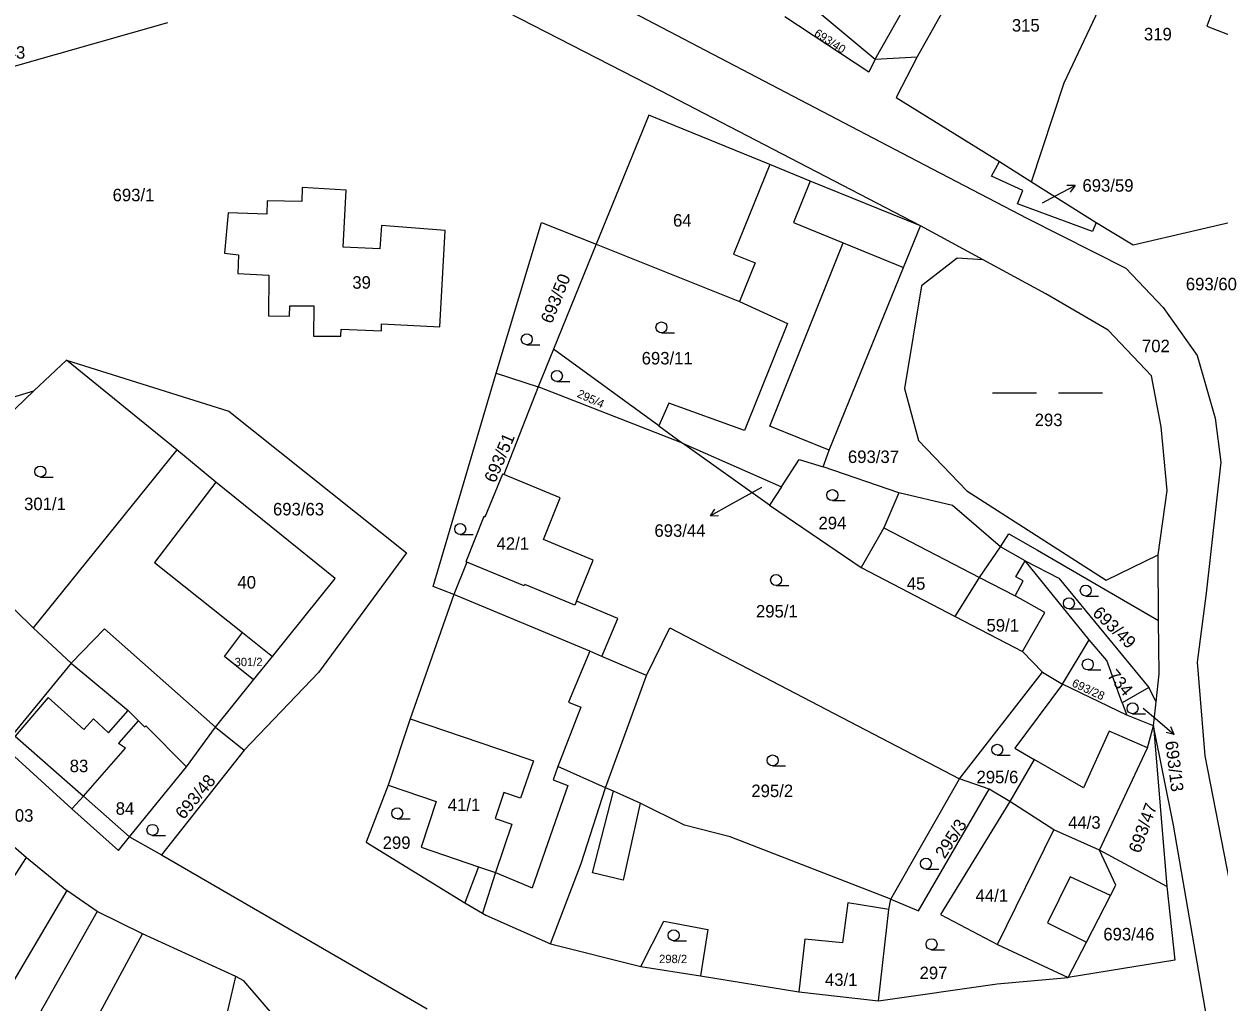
# Model space of a CAD drawing. Extents: x -7483133 to -743907, y -11317770 to -1129777.
# Drawn here: x -746404 to -746241.3, y -1132211.8 to -1132078.7 of the extents above; entities that cross this region are included whole.
import ezdxf

# ---------------------------------------------------------------- set-up
doc = ezdxf.new("R2010")
doc.units = 0
for name, color, linetype in [('Hranice parcel', 7, 'Continuous'), ('Parcelní čísla', 7, 'Continuous'), ('Pop  PČ popisy', 7, 'Continuous'), ('Vnitřní kresba', 7, 'Continuous'), ('Značky kultur', 7, 'Continuous')]:
    doc.layers.add(name, color=color, linetype=linetype)

msp = doc.modelspace()

# ---------------------------------------------------------------- linework, layer by layer
at = {"layer": 'Hranice parcel'}
for p, q in [((-746288.15, -1132083.49), (-746276.47, -1132062.76)), ((-746272.31, -1132065.05), (-746282.45, -1132083.18)), ((-746298.31, -1132075), (-746288.15, -1132083.49)), ((-746288.15, -1132083.49), (-746282.45, -1132083.18)), ((-746271.22, -1132097.41), (-746266.88, -1132100.2)), ((-746266.88, -1132100.2), (-746258.07, -1132105.71)), ((-746273.47, -1132110.79), (-746281.98, -1132106.18)), ((-746326.13, -1132108.66), (-746331.96, -1132122.97)), ((-746326.13, -1132108.66), (-746306.63, -1132116.44)), ((-746331.96, -1132122.97), (-746334.03, -1132128.06)), ((-746317.6, -1132133.4), (-746331.96, -1132122.97)), ((-746398.24, -1132124.43), (-746402.67, -1132128.64)), ((-746383.2, -1132136.66), (-746398.24, -1132124.43)), ((-746398.24, -1132124.43), (-746376.13, -1132131.39)), ((-746339.72, -1132126.2), (-746334.03, -1132128.06)), ((-746334.03, -1132128.06), (-746338.7, -1132140.02)), ((-746314.39, -1132135.73), (-746334.03, -1132128.06)), ((-746402.67, -1132128.64), (-746418.74, -1132143.92)), ((-746415.8, -1132132.54), (-746402.67, -1132128.64)), ((-746317.6, -1132133.4), (-746314.39, -1132135.73)), ((-746314.39, -1132135.73), (-746300.91, -1132141.67)), ((-746302.53, -1132144.17), (-746314.39, -1132135.73)), ((-746383.2, -1132136.66), (-746402.78, -1132160.86)), ((-746284.93, -1132142.52), (-746295.24, -1132138.98)), ((-746338.7, -1132140.02), (-746338.87, -1132139.95)), ((-746331.03, -1132143.2), (-746338.7, -1132140.02)), ((-746300.91, -1132141.67), (-746302.53, -1132144.17)), ((-746419.45, -1132144.58), (-746402.78, -1132160.86)), ((-746302.53, -1132144.17), (-746290.06, -1132152.64)), ((-746271.08, -1132149.84), (-746269.98, -1132148.07)), ((-746267.76, -1132151.76), (-746271.08, -1132149.84)), ((-746249.58, -1132159.89), (-746249.63, -1132150.94)), ((-746290.06, -1132152.64), (-746277.28, -1132159.31)), ((-746259.02, -1132162.52), (-746267.76, -1132151.76)), ((-746370.18, -1132164.75), (-746361.64, -1132154.17)), ((-746327.01, -1132164.06), (-746345.51, -1132156.33)), ((-746402.78, -1132160.86), (-746397.61, -1132165.68)), ((-746249.5, -1132167.15), (-746249.58, -1132159.89)), ((-746262.67, -1132168.54), (-746259.02, -1132162.52)), ((-746325.35, -1132164.75), (-746327.01, -1132164.06)), ((-746397.61, -1132165.68), (-746406.86, -1132176.98)), ((-746397.61, -1132165.68), (-746389.84, -1132172.12)), ((-746372.76, -1132167.96), (-746370.18, -1132164.75)), ((-746319.28, -1132167.34), (-746325.35, -1132164.75)), ((-746324.85, -1132182.62), (-746319.28, -1132167.34)), ((-746276.66, -1132181.4), (-746265.37, -1132166.88)), ((-746265.37, -1132166.88), (-746262.67, -1132168.54)), ((-746249.91, -1132170.92), (-746249.5, -1132167.15)), ((-746377.93, -1132174.38), (-746372.76, -1132167.96)), ((-746262.67, -1132168.54), (-746269.15, -1132177.26)), ((-746253.91, -1132172.73), (-746262.67, -1132168.54)), ((-746250.91, -1132168.99), (-746254.52, -1132171.09)), ((-746249.91, -1132170.92), (-746250.91, -1132168.99)), ((-746389.84, -1132172.12), (-746388.41, -1132173.53)), ((-746254.52, -1132171.09), (-746253.91, -1132172.73)), ((-746250.26, -1132174.19), (-746249.91, -1132170.92)), ((-746250.26, -1132174.19), (-746253.91, -1132172.73)), ((-746381.9, -1132179.76), (-746377.93, -1132174.38)), ((-746377.93, -1132174.38), (-746374.04, -1132177.52)), ((-746251.07, -1132177.2), (-746250.26, -1132174.19)), ((-746250.26, -1132174.19), (-746248.47, -1132196.06)), ((-746406.86, -1132176.98), (-746397.51, -1132185.52)), ((-746257.62, -1132191.11), (-746251.07, -1132177.2)), ((-746374.04, -1132177.52), (-746385.31, -1132191.74)), ((-746389.67, -1132189.29), (-746381.9, -1132179.76)), ((-746286.03, -1132197.8), (-746276.66, -1132181.4)), ((-746272.66, -1132182.81), (-746276.66, -1132181.4)), ((-746397.51, -1132185.52), (-746395.9, -1132183.77)), ((-746269.83, -1132184.49), (-746272.66, -1132182.81)), ((-746406.82, -1132189.39), (-746403.66, -1132192.14)), ((-746389.67, -1132189.29), (-746385.31, -1132191.74)), ((-746385.31, -1132191.74), (-746349.14, -1132212.69)), ((-746248.47, -1132196.06), (-746257.62, -1132191.11)), ((-746403.66, -1132192.14), (-746398.19, -1132196.61)), ((-746342.14, -1132193.39), (-746344.02, -1132198.28)), ((-746398.19, -1132196.61), (-746414.98, -1132225.06)), ((-746394.06, -1132199.47), (-746398.19, -1132196.61)), ((-746394.06, -1132199.47), (-746409.61, -1132226.97)), ((-746387.86, -1132202.51), (-746394.06, -1132199.47)), ((-746341.17, -1132199.97), (-746332.36, -1132203.87)), ((-746402.53, -1132229.49), (-746387.86, -1132202.51)), ((-746375.2, -1132208.32), (-746387.86, -1132202.51)), ((-746332.36, -1132203.87), (-746320.04, -1132206.95)), ((-746320.04, -1132206.95), (-746311.91, -1132208.23))]:
    msp.add_line(p, q, dxfattribs=at)
for points in [[(-746266.88, -1132100.2), (-746262.42, -1132086.72), (-746242.88, -1132045.31)], [(-746230.47, -1132050.07), (-746232.13, -1132058.95), (-746238.55, -1132074.67), (-746241.1, -1132073.85), (-746243.03, -1132079.01), (-746234.55, -1132082.27), (-746229.39, -1132084.77), (-746228.31, -1132088.24)], [(-746281.98, -1132106.18), (-746317.29, -1132087.85), (-746364.32, -1132063.67)], [(-746324.12, -1132075.54), (-746282.49, -1132097.32), (-746267.43, -1132105.17), (-746254.03, -1132111.91), (-746248.97, -1132117.3)], [(-746288.15, -1132083.49), (-746289.02, -1132085.27), (-746300.43, -1132077.73)], [(-746384.5, -1132078.54), (-746420.08, -1132088.64), (-746426.1, -1132082.89)], [(-746282.45, -1132083.18), (-746285.29, -1132088.71), (-746271.22, -1132097.41)], [(-746258.07, -1132105.71), (-746253.04, -1132108.76), (-746235.88, -1132104.76), (-746228.31, -1132088.24)], [(-746281.98, -1132106.18), (-746296.99, -1132100.07), (-746302.49, -1132097.83), (-746318.98, -1132091.11), (-746326.13, -1132108.66)], [(-746258.07, -1132105.71), (-746258.56, -1132106.96), (-746268.77, -1132103.18), (-746268.04, -1132101.35), (-746272.31, -1132099.42), (-746271.22, -1132097.41)], [(-746355.36, -1132120.45), (-746355.33, -1132119.49), (-746347.42, -1132119.91), (-746346.68, -1132106.82), (-746355.36, -1132106.11), (-746355.58, -1132109.28), (-746360.59, -1132109.08), (-746360.16, -1132101.31), (-746366.14, -1132100.93), (-746366.2, -1132102.85), (-746370.91, -1132102.78), (-746370.97, -1132104.58), (-746376.22, -1132104.42), (-746376.7, -1132109.89), (-746374.83, -1132110.1), (-746374.9, -1132112.66), (-746370.69, -1132112.9), (-746370.75, -1132118.4), (-746367.87, -1132118.47), (-746367.81, -1132117.06), (-746364.58, -1132117.06), (-746364.61, -1132121.16), (-746360.9, -1132121.16), (-746360.86, -1132120.23), (-746355.36, -1132120.45)], [(-746339.72, -1132126.2), (-746333.57, -1132105.7), (-746326.13, -1132108.66)], [(-746295.24, -1132138.98), (-746294.66, -1132137.31), (-746294.42, -1132136.7), (-746284.28, -1132111.82), (-746281.98, -1132106.18)], [(-746273.47, -1132110.79), (-746277.01, -1132110.58), (-746281.86, -1132114.35), (-746284.17, -1132128.28), (-746282.24, -1132135.36), (-746275.7, -1132142.21), (-746256.69, -1132154.37), (-746249.63, -1132150.94)], [(-746249.63, -1132150.94), (-746248.4, -1132142.18), (-746249.24, -1132133.5), (-746250.55, -1132126.59), (-746256.46, -1132120.37), (-746264.93, -1132115.42), (-746273.47, -1132110.79)], [(-746306.63, -1132116.44), (-746300.07, -1132119.44), (-746305.92, -1132134.02), (-746316.23, -1132130.3), (-746317.6, -1132133.4)], [(-746248.97, -1132117.3), (-746244.31, -1132123.79), (-746241.88, -1132132.35), (-746241.11, -1132138.34), (-746243.12, -1132156.17), (-746244.31, -1132165.56), (-746243.27, -1132178.27), (-746239.96, -1132195.24)], [(-746345.51, -1132156.33), (-746348.32, -1132155.23), (-746339.72, -1132126.2)], [(-746376.13, -1132131.39), (-746351.94, -1132150.67), (-746363.92, -1132166.96), (-746374.04, -1132177.52)], [(-746361.64, -1132154.17), (-746377.92, -1132141.05), (-746383.2, -1132136.66)], [(-746300.91, -1132141.67), (-746298.49, -1132137.94), (-746295.24, -1132138.98)], [(-746338.87, -1132139.95), (-746341.27, -1132145.79), (-746341.4, -1132145.74), (-746343.89, -1132151.87), (-746343.74, -1132151.93), (-746345.51, -1132156.33)], [(-746284.93, -1132142.52), (-746286.99, -1132147.28), (-746290.06, -1132152.64)], [(-746271.08, -1132149.84), (-746277.62, -1132144.21), (-746284.93, -1132142.52)], [(-746326.54, -1132151.64), (-746333.32, -1132148.85), (-746331.03, -1132143.2)], [(-746269.98, -1132148.07), (-746266.05, -1132150.32), (-746249.58, -1132159.89)], [(-746277.28, -1132159.31), (-746273.97, -1132154.01), (-746271.08, -1132149.84)], [(-746325.35, -1132164.75), (-746323.2, -1132159.6), (-746328.82, -1132157.26), (-746326.54, -1132151.64)], [(-746267.76, -1132151.76), (-746263.14, -1132154.13), (-746250.91, -1132168.99)], [(-746345.51, -1132156.33), (-746351.46, -1132173.24), (-746354.43, -1132182.28)], [(-746277.28, -1132159.31), (-746268.1, -1132164.11), (-746265.37, -1132166.88)], [(-746319.28, -1132167.34), (-746316.09, -1132160.88), (-746276.66, -1132181.4)], [(-746372.76, -1132167.96), (-746376.72, -1132164.77), (-746374.25, -1132161.52), (-746370.18, -1132164.75)], [(-746254.52, -1132171.09), (-746256.61, -1132165.3), (-746259.02, -1132162.52)], [(-746395.9, -1132183.77), (-746390.21, -1132177.25), (-746391.15, -1132176.62), (-746391.07, -1132176.53), (-746388.41, -1132173.53)], [(-746388.41, -1132173.53), (-746387.63, -1132174.36), (-746387.45, -1132174.22), (-746381.9, -1132179.76)], [(-746239.72, -1132225.13), (-746242.13, -1132218.98), (-746247.56, -1132187.7), (-746250.26, -1132174.19)], [(-746269.15, -1132177.26), (-746266.52, -1132178.78), (-746269.83, -1132184.49)], [(-746354.43, -1132182.28), (-746357.46, -1132190.03), (-746344.02, -1132198.28)], [(-746354.43, -1132182.28), (-746347.89, -1132184.52), (-746349.97, -1132190.7), (-746342.14, -1132193.39)], [(-746332.36, -1132203.87), (-746328.16, -1132192.93), (-746324.85, -1132182.62)], [(-746286.03, -1132197.8), (-746307.91, -1132189.33), (-746314.12, -1132187.7), (-746320.12, -1132184.74), (-746323.77, -1132183.11), (-746324.85, -1132182.62)], [(-746286.03, -1132197.8), (-746282.24, -1132199.36), (-746272.66, -1132182.81)], [(-746269.83, -1132184.49), (-746279.28, -1132199.88), (-746271.52, -1132203.95), (-746261.88, -1132208.46)], [(-746257.62, -1132191.11), (-746263.83, -1132188.34), (-746269.83, -1132184.49)], [(-746397.51, -1132185.52), (-746391.16, -1132191.17), (-746389.67, -1132189.29)], [(-746261.88, -1132208.46), (-746259.4, -1132203.66), (-746256.11, -1132197.3), (-746255.38, -1132195.9), (-746257.62, -1132191.11)], [(-746439.77, -1132214.12), (-746422.02, -1132220.4), (-746413.23, -1132206.88), (-746403.66, -1132192.14)], [(-746248.47, -1132196.06), (-746247.35, -1132206.07), (-746261.88, -1132208.46)], [(-746344.02, -1132198.28), (-746341.62, -1132199.71), (-746341.17, -1132199.97)], [(-746287.72, -1132211.62), (-746286.31, -1132199.21), (-746286.03, -1132197.8)], [(-746320.04, -1132206.95), (-746316.94, -1132200.77), (-746310.94, -1132201.9), (-746311.91, -1132208.23)], [(-746383.65, -1132246.38), (-746379.95, -1132228.73), (-746375.2, -1132208.32)], [(-746361.01, -1132224.1), (-746374.1, -1132208.89), (-746375.2, -1132208.32)], [(-746311.91, -1132208.23), (-746298.54, -1132210.41), (-746287.72, -1132211.62)], [(-746287.72, -1132211.62), (-746271.53, -1132209.32), (-746261.88, -1132208.46)]]:
    msp.add_lwpolyline(points, dxfattribs=at)
at = {"layer": 'Pop  PČ popisy'}
for p, q in [((-746263.59, -1132102.07), (-746260.94, -1132100.66)), ((-746260.94, -1132100.66), (-746262.06, -1132100.69)), ((-746260.94, -1132100.66), (-746261.59, -1132101.57)), ((-746265.39, -1132103.02), (-746263.59, -1132102.07)), ((-746303.64, -1132141.76), (-746307.97, -1132144.18)), ((-746307.97, -1132144.18), (-746310.59, -1132145.64)), ((-746310.59, -1132145.64), (-746309.96, -1132144.71)), ((-746310.59, -1132145.64), (-746309.48, -1132145.59)), ((-746251.69, -1132171.81), (-746249.74, -1132173.44)), ((-746249.74, -1132173.44), (-746247.44, -1132175.37)), ((-746247.44, -1132175.37), (-746248.53, -1132175.11)), ((-746247.44, -1132175.37), (-746247.89, -1132174.34))]:
    msp.add_line(p, q, dxfattribs=at)
at = {"layer": 'Vnitřní kresba'}
for p, q in [((-746302.49, -1132097.83), (-746307.46, -1132110.02)), ((-746296.99, -1132100.07), (-746299.29, -1132105.7)), ((-746299.29, -1132105.7), (-746292.53, -1132108.46)), ((-746302.51, -1132133.44), (-746292.53, -1132108.46)), ((-746292.53, -1132108.46), (-746284.28, -1132111.82)), ((-746307.46, -1132110.02), (-746304.5, -1132111.22)), ((-746304.5, -1132111.22), (-746306.63, -1132116.44)), ((-746294.42, -1132136.7), (-746302.51, -1132133.44)), ((-746377.92, -1132141.05), (-746386.25, -1132151.99)), ((-746286.99, -1132147.28), (-746273.97, -1132154.01)), ((-746386.25, -1132151.99), (-746374.25, -1132161.52)), ((-746335.91, -1132155.17), (-746343.74, -1132151.93)), ((-746269.01, -1132153.93), (-746267.76, -1132151.76)), ((-746273.97, -1132154.01), (-746269.1, -1132156.5)), ((-746269.1, -1132156.5), (-746267.99, -1132154.49)), ((-746267.99, -1132154.49), (-746269.01, -1132153.93)), ((-746335.83, -1132154.99), (-746335.91, -1132155.17)), ((-746329.03, -1132157.78), (-746335.83, -1132154.99)), ((-746328.82, -1132157.26), (-746329.03, -1132157.78)), ((-746265.06, -1132158.79), (-746269.1, -1132156.5)), ((-746268.1, -1132164.11), (-746265.06, -1132158.79)), ((-746393.06, -1132161.01), (-746397.61, -1132165.68)), ((-746377.93, -1132174.38), (-746393.06, -1132161.01)), ((-746327.01, -1132164.06), (-746329.9, -1132170.98)), ((-746400.72, -1132170.37), (-746405.23, -1132175.59)), ((-746395.85, -1132174.69), (-746400.72, -1132170.37)), ((-746392.49, -1132175.17), (-746389.84, -1132172.12)), ((-746328.24, -1132171.67), (-746331.34, -1132179.73)), ((-746329.9, -1132170.98), (-746328.24, -1132171.67)), ((-746394.53, -1132173.23), (-746395.85, -1132174.69)), ((-746392.49, -1132175.17), (-746394.53, -1132173.23)), ((-746351.46, -1132173.24), (-746337.16, -1132178.1)), ((-746405.23, -1132175.59), (-746395.9, -1132183.77)), ((-746256.3, -1132174.95), (-746259.81, -1132182.62)), ((-746251.07, -1132177.2), (-746256.3, -1132174.95)), ((-746337.16, -1132178.1), (-746334.67, -1132178.95)), ((-746259.81, -1132182.62), (-746266.52, -1132178.78)), ((-746334.67, -1132178.95), (-746336.41, -1132184.06)), ((-746331.34, -1132179.73), (-746331.97, -1132181.56)), ((-746324.85, -1132182.62), (-746331.34, -1132179.73)), ((-746331.97, -1132181.56), (-746330, -1132182.34)), ((-746395.9, -1132183.77), (-746389.67, -1132189.29)), ((-746338.7, -1132183.28), (-746339.9, -1132186.81)), ((-746336.41, -1132184.06), (-746338.7, -1132183.28)), ((-746330, -1132182.34), (-746334.82, -1132196.26)), ((-746326.61, -1132194.2), (-746323.77, -1132183.11)), ((-746320.12, -1132184.74), (-746322.45, -1132195.19)), ((-746339.9, -1132186.81), (-746337.61, -1132187.59)), ((-746337.61, -1132187.59), (-746339.85, -1132194.17)), ((-746271.52, -1132203.95), (-746263.83, -1132188.34)), ((-746342.14, -1132193.39), (-746339.85, -1132194.17)), ((-746339.85, -1132194.17), (-746341.62, -1132199.71)), ((-746339.85, -1132194.17), (-746334.82, -1132196.26)), ((-746322.45, -1132195.19), (-746326.61, -1132194.2)), ((-746261.59, -1132194.74), (-746264.68, -1132201.02)), ((-746256.11, -1132197.3), (-746261.59, -1132194.74)), ((-746291.88, -1132198.29), (-746292.59, -1132203.73)), ((-746286.31, -1132199.21), (-746291.88, -1132198.29)), ((-746264.68, -1132201.02), (-746259.4, -1132203.66)), ((-746297.74, -1132203.24), (-746298.54, -1132210.41)), ((-746292.59, -1132203.73), (-746297.74, -1132203.24))]:
    msp.add_line(p, q, dxfattribs=at)
at = {"layer": 'Značky kultur'}
for p, q in [((-746317.24, -1132120.74), (-746315.49, -1132120.74)), ((-746335.57, -1132122.35), (-746333.82, -1132122.35)), ((-746331.48, -1132127.35), (-746329.73, -1132127.35)), ((-746272.19, -1132128.9), (-746266.19, -1132128.9)), ((-746263.19, -1132128.9), (-746257.19, -1132128.9)), ((-746401.78, -1132140.35), (-746400.03, -1132140.35)), ((-746293.98, -1132143.56), (-746292.23, -1132143.56)), ((-746344.64, -1132148.18), (-746342.89, -1132148.18)), ((-746301.64, -1132155.11), (-746299.89, -1132155.11)), ((-746259.49, -1132156.54), (-746257.74, -1132156.54)), ((-746261.79, -1132158.29), (-746260.04, -1132158.29)), ((-746259.21, -1132166.6), (-746257.46, -1132166.6)), ((-746253.12, -1132172.56), (-746251.37, -1132172.56)), ((-746271.54, -1132178.21), (-746269.79, -1132178.21)), ((-746302.11, -1132179.66), (-746300.36, -1132179.66)), ((-746353.21, -1132186.86), (-746351.46, -1132186.86)), ((-746386.52, -1132189.11), (-746384.77, -1132189.11)), ((-746281.25, -1132193.7), (-746279.5, -1132193.7)), ((-746315.59, -1132203.45), (-746313.84, -1132203.45)), ((-746280.48, -1132204.67), (-746278.73, -1132204.67))]:
    msp.add_line(p, q, dxfattribs=at)
for centre in [(-746317.24, -1132119.99), (-746335.57, -1132121.6), (-746331.48, -1132126.6), (-746401.78, -1132139.6), (-746293.98, -1132142.81), (-746344.64, -1132147.43), (-746301.64, -1132154.36), (-746259.49, -1132155.79), (-746261.79, -1132157.54), (-746259.21, -1132165.85), (-746253.12, -1132171.81), (-746271.54, -1132177.46), (-746302.11, -1132178.91), (-746353.21, -1132186.11), (-746386.52, -1132188.36), (-746281.25, -1132192.95), (-746315.59, -1132202.7), (-746280.48, -1132203.92)]:
    msp.add_circle(centre, 0.75, dxfattribs=at)

# ---------------------------------------------------------------- texts
at = {"layer": 'Parcelní čísla'}
for s, height, p in [('315', 1.7, (-746269.55, -1132079.73)), ('319', 1.7, (-746251.57, -1132080.93)), ('693/43', 1.7, (-746410.79, -1132083.42)), ('693/59', 1.7, (-746259.94, -1132101.52)), ('693/1', 1.7, (-746391.95, -1132102.82)), ('64', 1.7, (-746315.67, -1132106.27)), ('39', 1.7, (-746359.32, -1132114.72)), ('693/60', 1.7, (-746245.87, -1132114.94)), ('702', 1.7, (-746251.84, -1132123.36)), ('693/11', 1.7, (-746319.94, -1132125.03)), ('293', 1.7, (-746266.44, -1132133.42)), ('693/37', 1.7, (-746291.86, -1132138.44)), ('301/1', 1.7, (-746404, -1132144.85)), ('693/63', 1.7, (-746370.12, -1132145.57)), ('294', 1.7, (-746295.87, -1132147.45)), ('693/44', 1.7, (-746318.2, -1132148.48)), ('42/1', 1.7, (-746339.69, -1132150.25)), ('40', 1.7, (-746374.96, -1132155.52)), ('45', 1.7, (-746283.85, -1132155.68)), ('295/1', 1.7, (-746304.38, -1132159.46)), ('59/1', 1.7, (-746273, -1132161.38)), ('301/2', 1.139, (-746375.35, -1132166.08)), ('83', 1.7, (-746397.79, -1132180.51)), ('295/6', 1.7, (-746274.36, -1132182.02)), ('295/2', 1.7, (-746305.01, -1132183.9)), ('84', 1.7, (-746391.53, -1132186.3)), ('41/1', 1.7, (-746346.33, -1132185.8)), ('703', 1.7, (-746406.52, -1132187.25)), ('44/3', 1.7, (-746261.89, -1132188.2)), ('299', 1.7, (-746355.19, -1132190.95)), ('44/1', 1.7, (-746274.48, -1132198.13)), ('693/46', 1.7, (-746257.1, -1132203.4)), ('298/2', 1.14, (-746317.57, -1132206.49)), ('43/1', 1.7, (-746294.99, -1132209.59)), ('297', 1.7, (-746282.11, -1132208.67))]:
    msp.add_text(s, height=height, dxfattribs=at).set_placement(p)
for s, height, rotation, p in [('693/40', 1.14, 327, (-746296.56, -1132080.24)), ('693/50', 1.7, 68, (-746332.18, -1132119.59)), ('295/4', 1.14, 335, (-746328.83, -1132129.4)), ('693/51', 1.7, 67, (-746339.88, -1132141.26)), ('693/49', 1.7, 316, (-746258.68, -1132159)), ('734', 1.7, 310, (-746256.67, -1132167.41)), ('693/28', 1.14, 335, (-746261.48, -1132168.78)), ('693/13', 1.7, 277, (-746248.68, -1132176.35)), ('693/48', 1.7, 50, (-746382.28, -1132187.05)), ('693/47', 1.7, 70, (-746252.12, -1132191.65)), ('295/3', 1.7, 57, (-746278.7, -1132192.39))]:
    msp.add_text(s, height=height, rotation=rotation, dxfattribs=at).set_placement(p)

doc.saveas('drawing.dxf')
